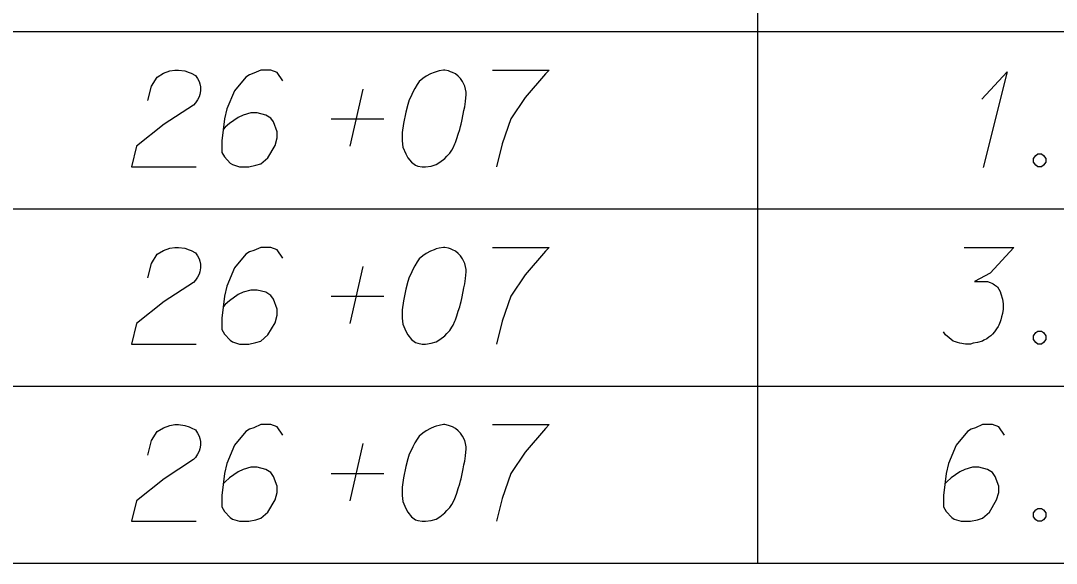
# Model space of a CAD drawing. Extents: x 2074207 to 2076812, y 516372 to 523312.
# Drawn here: x 2076345.6 to 2076397, y 518488.7 to 518515.7 of the extents above; entities that cross this region are included whole.
import ezdxf

# ---------------------------------------------------------------- set-up
doc = ezdxf.new("R2010")
doc.units = 0
for name, color, linetype in [('Prop DirtTable_ Soil Test Results - Outline (Major)', 7, 'Continuous'), ('Prop DirtTable_ Soil Test Results - Outline (Minor)', 7, 'Continuous'), ('Prop DirtTable_ Soil Test Results - Tx (Sample Data)', 7, 'Continuous')]:
    doc.layers.add(name, color=color, linetype=linetype)

msp = doc.modelspace()

# ---------------------------------------------------------------- linework, layer by layer
at = {"layer": 'Prop DirtTable_ Soil Test Results - Outline (Major)'}
msp.add_line((2076260.609, 518488.732), (2076811.903, 518488.732), dxfattribs=at)
at = {"layer": 'Prop DirtTable_ Soil Test Results - Outline (Minor)'}
for p, q in [((2076382.2, 518523.932), (2076382.2, 518515.132)), ((2076260.609, 518515.132), (2076811.903, 518515.132)), ((2076260.609, 518515.132), (2076811.903, 518515.132)), ((2076382.2, 518515.132), (2076382.2, 518506.332)), ((2076260.609, 518506.332), (2076811.903, 518506.332)), ((2076260.609, 518506.332), (2076811.903, 518506.332)), ((2076382.2, 518506.332), (2076382.2, 518497.532)), ((2076260.609, 518497.532), (2076811.903, 518497.532)), ((2076260.609, 518497.532), (2076811.903, 518497.532)), ((2076382.2, 518497.532), (2076382.2, 518488.732)), ((2076260.609, 518488.732), (2076811.903, 518488.732))]:
    msp.add_line(p, q, dxfattribs=at)
at = {"layer": 'Prop DirtTable_ Soil Test Results - Tx (Sample Data)'}
for points in [[(2076351.927, 518511.704), (2076352.103, 518512.422), (2076352.386, 518512.875), (2076352.703, 518513.064), (2076353.02, 518513.178), (2076353.267, 518513.216), (2076353.444, 518513.216), (2076353.761, 518513.178), (2076353.973, 518513.102), (2076354.079, 518513.064), (2076354.29, 518512.951), (2076354.396, 518512.8), (2076354.467, 518512.649), (2076354.502, 518512.535), (2076354.537, 518512.384), (2076354.537, 518512.195), (2076354.502, 518512.006), (2076354.467, 518511.893), (2076354.396, 518511.742), (2076354.29, 518511.59), (2076354.185, 518511.477), (2076352.738, 518510.532), (2076351.363, 518509.436), (2076351.116, 518508.416), (2076354.326, 518508.416)], [(2076358.629, 518512.686), (2076358.347, 518513.102), (2076358.03, 518513.216), (2076357.536, 518513.216), (2076357.183, 518513.064), (2076356.971, 518512.989), (2076356.795, 518512.875), (2076356.231, 518512.195), (2076355.843, 518511.288), (2076355.737, 518510.797), (2076355.596, 518509.701), (2076355.596, 518509.134), (2076355.737, 518508.907), (2076356.019, 518508.605), (2076356.125, 518508.529), (2076356.478, 518508.416), (2076356.936, 518508.416), (2076357.289, 518508.491), (2076357.536, 518508.567), (2076357.889, 518508.869), (2076358.241, 518509.474), (2076358.347, 518509.852), (2076358.347, 518510.154), (2076358.171, 518510.645), (2076358.03, 518510.834), (2076357.783, 518510.986), (2076357.359, 518511.099), (2076357.042, 518511.099), (2076356.654, 518510.986), (2076356.407, 518510.872), (2076355.984, 518510.57), (2076355.772, 518510.381), (2076355.666, 518510.268)], [(2076366.672, 518513.216), (2076366.602, 518513.216), (2076366.39, 518513.178), (2076366.249, 518513.14), (2076366.143, 518513.102), (2076365.967, 518513.027), (2076365.755, 518512.913), (2076365.579, 518512.8), (2076365.402, 518512.649), (2076365.296, 518512.497), (2076365.191, 518512.308), (2076365.085, 518512.119), (2076364.979, 518511.893), (2076364.908, 518511.742), (2076364.838, 518511.515), (2076364.732, 518511.137), (2076364.626, 518510.57), (2076364.556, 518510.116), (2076364.556, 518509.701), (2076364.591, 518509.398), (2076364.732, 518509.058), (2076364.838, 518508.869), (2076365.014, 518508.642), (2076365.226, 518508.491), (2076365.332, 518508.453), (2076365.543, 518508.416), (2076365.72, 518508.416), (2076366.002, 518508.453), (2076366.249, 518508.529), (2076366.425, 518508.642), (2076366.672, 518508.831), (2076366.778, 518508.945), (2076366.919, 518509.096), (2076367.025, 518509.247), (2076367.095, 518509.36), (2076367.166, 518509.549), (2076367.201, 518509.625), (2076367.272, 518509.814), (2076367.342, 518510.041), (2076367.413, 518510.268), (2076367.448, 518510.419), (2076367.483, 518510.532), (2076367.519, 518510.683), (2076367.589, 518511.023), (2076367.625, 518511.212), (2076367.66, 518511.401), (2076367.695, 518511.666), (2076367.73, 518512.006), (2076367.73, 518512.119), (2076367.695, 518512.271), (2076367.66, 518512.422), (2076367.554, 518512.649), (2076367.448, 518512.8), (2076367.342, 518512.913), (2076367.201, 518513.027), (2076367.06, 518513.102), (2076366.954, 518513.14), (2076366.849, 518513.178), (2076366.672, 518513.216)], [(2076369.036, 518513.216), (2076371.858, 518513.216), (2076371.681, 518513.027), (2076370.658, 518511.855), (2076369.953, 518510.797), (2076369.529, 518509.549), (2076369.247, 518508.416)], [(2076393.34, 518511.779), (2076394.61, 518513.14), (2076393.411, 518508.378)], [(2076361.98, 518509.436), (2076362.615, 518512.271)], [(2076361.028, 518510.797), (2076363.638, 518510.797)], [(2076396.127, 518509.058), (2076396.304, 518509.058), (2076396.409, 518508.982), (2076396.515, 518508.831), (2076396.515, 518508.642), (2076396.409, 518508.491), (2076396.304, 518508.416), (2076396.127, 518508.416), (2076396.021, 518508.491), (2076395.916, 518508.642), (2076395.916, 518508.831), (2076396.021, 518508.982), (2076396.127, 518509.058)], [(2076351.927, 518502.904), (2076352.103, 518503.622), (2076352.386, 518504.075), (2076352.703, 518504.264), (2076353.02, 518504.378), (2076353.267, 518504.416), (2076353.444, 518504.416), (2076353.761, 518504.378), (2076353.973, 518504.302), (2076354.079, 518504.264), (2076354.29, 518504.151), (2076354.396, 518504), (2076354.467, 518503.849), (2076354.502, 518503.735), (2076354.537, 518503.584), (2076354.537, 518503.395), (2076354.502, 518503.206), (2076354.467, 518503.093), (2076354.396, 518502.942), (2076354.29, 518502.79), (2076354.185, 518502.677), (2076352.738, 518501.732), (2076351.363, 518500.636), (2076351.116, 518499.616), (2076354.326, 518499.616)], [(2076358.629, 518503.886), (2076358.347, 518504.302), (2076358.03, 518504.416), (2076357.536, 518504.416), (2076357.183, 518504.264), (2076356.971, 518504.189), (2076356.795, 518504.075), (2076356.231, 518503.395), (2076355.843, 518502.488), (2076355.737, 518501.997), (2076355.596, 518500.901), (2076355.596, 518500.334), (2076355.737, 518500.107), (2076356.019, 518499.805), (2076356.125, 518499.729), (2076356.478, 518499.616), (2076356.936, 518499.616), (2076357.289, 518499.691), (2076357.536, 518499.767), (2076357.889, 518500.069), (2076358.241, 518500.674), (2076358.347, 518501.052), (2076358.347, 518501.354), (2076358.171, 518501.845), (2076358.03, 518502.034), (2076357.783, 518502.186), (2076357.359, 518502.299), (2076357.042, 518502.299), (2076356.654, 518502.186), (2076356.407, 518502.072), (2076355.984, 518501.77), (2076355.772, 518501.581), (2076355.666, 518501.468)], [(2076366.672, 518504.416), (2076366.602, 518504.416), (2076366.39, 518504.378), (2076366.249, 518504.34), (2076366.143, 518504.302), (2076365.967, 518504.227), (2076365.755, 518504.113), (2076365.579, 518504), (2076365.402, 518503.849), (2076365.296, 518503.697), (2076365.191, 518503.508), (2076365.085, 518503.319), (2076364.979, 518503.093), (2076364.908, 518502.942), (2076364.838, 518502.715), (2076364.732, 518502.337), (2076364.626, 518501.77), (2076364.556, 518501.316), (2076364.556, 518500.901), (2076364.591, 518500.598), (2076364.732, 518500.258), (2076364.838, 518500.069), (2076365.014, 518499.842), (2076365.226, 518499.691), (2076365.332, 518499.653), (2076365.543, 518499.616), (2076365.72, 518499.616), (2076366.002, 518499.653), (2076366.249, 518499.729), (2076366.425, 518499.842), (2076366.672, 518500.031), (2076366.778, 518500.145), (2076366.919, 518500.296), (2076367.025, 518500.447), (2076367.095, 518500.56), (2076367.166, 518500.749), (2076367.201, 518500.825), (2076367.272, 518501.014), (2076367.342, 518501.241), (2076367.413, 518501.468), (2076367.448, 518501.619), (2076367.483, 518501.732), (2076367.519, 518501.883), (2076367.589, 518502.223), (2076367.625, 518502.412), (2076367.66, 518502.601), (2076367.695, 518502.866), (2076367.73, 518503.206), (2076367.73, 518503.319), (2076367.695, 518503.471), (2076367.66, 518503.622), (2076367.554, 518503.849), (2076367.448, 518504), (2076367.342, 518504.113), (2076367.201, 518504.227), (2076367.06, 518504.302), (2076366.954, 518504.34), (2076366.849, 518504.378), (2076366.672, 518504.416)], [(2076369.036, 518504.416), (2076371.858, 518504.416), (2076371.681, 518504.227), (2076370.658, 518503.055), (2076369.953, 518501.997), (2076369.529, 518500.749), (2076369.247, 518499.616)], [(2076392.459, 518504.416), (2076394.928, 518504.416), (2076393.764, 518503.131), (2076392.988, 518502.715), (2076393.623, 518502.715), (2076393.764, 518502.677), (2076393.834, 518502.639), (2076393.905, 518502.601), (2076393.975, 518502.564), (2076394.117, 518502.45), (2076394.187, 518502.337), (2076394.258, 518502.223), (2076394.293, 518502.11), (2076394.363, 518501.845), (2076394.399, 518501.619), (2076394.399, 518501.505), (2076394.399, 518501.354), (2076394.363, 518501.127), (2076394.328, 518500.976), (2076394.293, 518500.825), (2076394.258, 518500.712), (2076394.222, 518500.636), (2076394.187, 518500.56), (2076394.152, 518500.485), (2076394.081, 518500.371), (2076393.975, 518500.22), (2076393.87, 518500.107), (2076393.799, 518500.031), (2076393.693, 518499.956), (2076393.587, 518499.88), (2076393.446, 518499.805), (2076393.376, 518499.767), (2076393.129, 518499.691), (2076392.917, 518499.653), (2076392.776, 518499.616), (2076392.529, 518499.616), (2076392.247, 518499.653), (2076392.141, 518499.691), (2076392.035, 518499.729), (2076391.929, 518499.767), (2076391.824, 518499.842), (2076391.718, 518499.918), (2076391.541, 518500.069), (2076391.436, 518500.22)], [(2076361.98, 518500.636), (2076362.615, 518503.471)], [(2076361.028, 518501.997), (2076363.638, 518501.997)], [(2076396.127, 518500.258), (2076396.304, 518500.258), (2076396.409, 518500.182), (2076396.515, 518500.031), (2076396.515, 518499.842), (2076396.409, 518499.691), (2076396.304, 518499.616), (2076396.127, 518499.616), (2076396.021, 518499.691), (2076395.916, 518499.842), (2076395.916, 518500.031), (2076396.021, 518500.182), (2076396.127, 518500.258)], [(2076351.927, 518494.104), (2076352.103, 518494.822), (2076352.386, 518495.275), (2076352.703, 518495.464), (2076353.02, 518495.578), (2076353.267, 518495.616), (2076353.444, 518495.616), (2076353.761, 518495.578), (2076353.973, 518495.502), (2076354.079, 518495.464), (2076354.29, 518495.351), (2076354.396, 518495.2), (2076354.467, 518495.049), (2076354.502, 518494.935), (2076354.537, 518494.784), (2076354.537, 518494.595), (2076354.502, 518494.406), (2076354.467, 518494.293), (2076354.396, 518494.142), (2076354.29, 518493.99), (2076354.185, 518493.877), (2076352.738, 518492.932), (2076351.363, 518491.836), (2076351.116, 518490.816), (2076354.326, 518490.816)], [(2076358.629, 518495.086), (2076358.347, 518495.502), (2076358.03, 518495.616), (2076357.536, 518495.616), (2076357.183, 518495.464), (2076356.971, 518495.389), (2076356.795, 518495.275), (2076356.231, 518494.595), (2076355.843, 518493.688), (2076355.737, 518493.197), (2076355.596, 518492.101), (2076355.596, 518491.534), (2076355.737, 518491.307), (2076356.019, 518491.005), (2076356.125, 518490.929), (2076356.478, 518490.816), (2076356.936, 518490.816), (2076357.289, 518490.891), (2076357.536, 518490.967), (2076357.889, 518491.269), (2076358.241, 518491.874), (2076358.347, 518492.252), (2076358.347, 518492.554), (2076358.171, 518493.045), (2076358.03, 518493.234), (2076357.783, 518493.386), (2076357.359, 518493.499), (2076357.042, 518493.499), (2076356.654, 518493.386), (2076356.407, 518493.272), (2076355.984, 518492.97), (2076355.772, 518492.781), (2076355.666, 518492.668)], [(2076366.672, 518495.616), (2076366.602, 518495.616), (2076366.39, 518495.578), (2076366.249, 518495.54), (2076366.143, 518495.502), (2076365.967, 518495.427), (2076365.755, 518495.313), (2076365.579, 518495.2), (2076365.402, 518495.049), (2076365.296, 518494.897), (2076365.191, 518494.708), (2076365.085, 518494.519), (2076364.979, 518494.293), (2076364.908, 518494.142), (2076364.838, 518493.915), (2076364.732, 518493.537), (2076364.626, 518492.97), (2076364.556, 518492.516), (2076364.556, 518492.101), (2076364.591, 518491.798), (2076364.732, 518491.458), (2076364.838, 518491.269), (2076365.014, 518491.042), (2076365.226, 518490.891), (2076365.332, 518490.853), (2076365.543, 518490.816), (2076365.72, 518490.816), (2076366.002, 518490.853), (2076366.249, 518490.929), (2076366.425, 518491.042), (2076366.672, 518491.231), (2076366.778, 518491.345), (2076366.919, 518491.496), (2076367.025, 518491.647), (2076367.095, 518491.76), (2076367.166, 518491.949), (2076367.201, 518492.025), (2076367.272, 518492.214), (2076367.342, 518492.441), (2076367.413, 518492.668), (2076367.448, 518492.819), (2076367.483, 518492.932), (2076367.519, 518493.083), (2076367.589, 518493.423), (2076367.625, 518493.612), (2076367.66, 518493.801), (2076367.695, 518494.066), (2076367.73, 518494.406), (2076367.73, 518494.519), (2076367.695, 518494.671), (2076367.66, 518494.822), (2076367.554, 518495.049), (2076367.448, 518495.2), (2076367.342, 518495.313), (2076367.201, 518495.427), (2076367.06, 518495.502), (2076366.954, 518495.54), (2076366.849, 518495.578), (2076366.672, 518495.616)], [(2076369.036, 518495.616), (2076371.858, 518495.616), (2076371.681, 518495.427), (2076370.658, 518494.255), (2076369.953, 518493.197), (2076369.529, 518491.949), (2076369.247, 518490.816)], [(2076394.469, 518495.086), (2076394.187, 518495.502), (2076393.87, 518495.616), (2076393.376, 518495.616), (2076393.023, 518495.464), (2076392.811, 518495.389), (2076392.635, 518495.275), (2076392.071, 518494.595), (2076391.683, 518493.688), (2076391.577, 518493.197), (2076391.436, 518492.101), (2076391.436, 518491.534), (2076391.577, 518491.307), (2076391.859, 518491.005), (2076391.965, 518490.929), (2076392.318, 518490.816), (2076392.776, 518490.816), (2076393.129, 518490.891), (2076393.376, 518490.967), (2076393.729, 518491.269), (2076394.081, 518491.874), (2076394.187, 518492.252), (2076394.187, 518492.554), (2076394.011, 518493.045), (2076393.87, 518493.234), (2076393.623, 518493.386), (2076393.199, 518493.499), (2076392.882, 518493.499), (2076392.494, 518493.386), (2076392.247, 518493.272), (2076391.824, 518492.97), (2076391.612, 518492.781), (2076391.506, 518492.668)], [(2076361.98, 518491.836), (2076362.615, 518494.671)], [(2076361.028, 518493.197), (2076363.638, 518493.197)], [(2076396.127, 518491.458), (2076396.304, 518491.458), (2076396.409, 518491.382), (2076396.515, 518491.231), (2076396.515, 518491.042), (2076396.409, 518490.891), (2076396.304, 518490.816), (2076396.127, 518490.816), (2076396.021, 518490.891), (2076395.916, 518491.042), (2076395.916, 518491.231), (2076396.021, 518491.382), (2076396.127, 518491.458)]]:
    msp.add_lwpolyline(points, dxfattribs=at)

doc.saveas('drawing.dxf')
